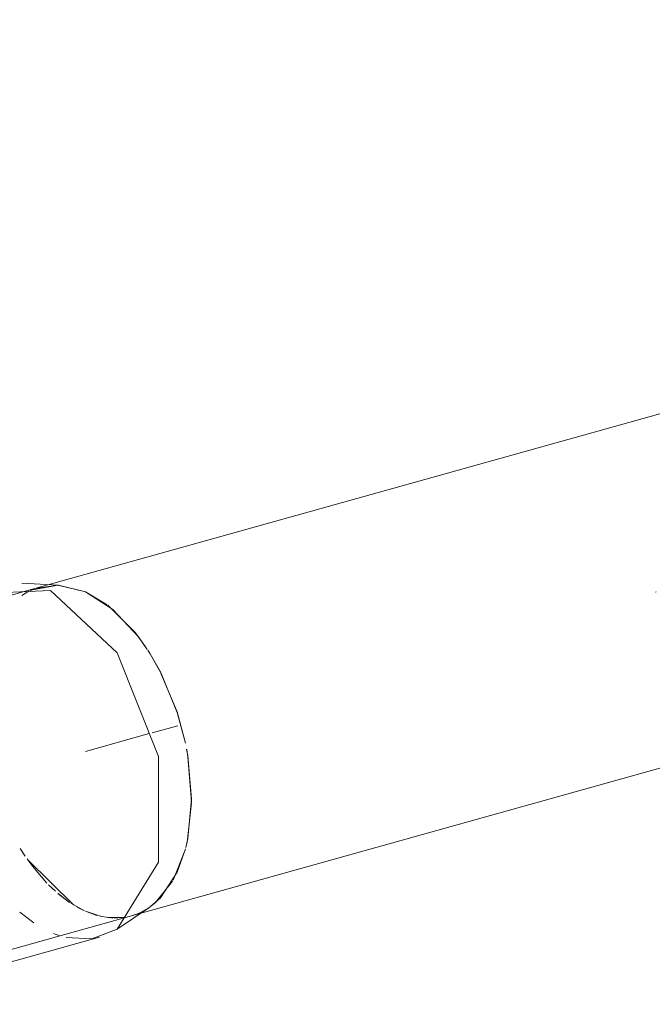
# Model space of a CAD drawing. Header units: millimetres. Extents: x -121 to 29920, y 1231 to 31888.
# Tile 307 of 310: x 26050 to 26142, y 25000 to 25145. Entities that reach past the tile are written whole.
import ezdxf

# ---------------------------------------------------------------- set-up
doc = ezdxf.new("R2010")
doc.units = ezdxf.units.MM
doc.linetypes.add('ADSK_Осевая', pattern=[700, 500, -100, 0, -100])
doc.layers.add('P-PIPE-____-CNTR', color=3, linetype='ADSK_Осевая', lineweight=20)
doc.layers.add('P-PIPE-____-OTLN', color=3, linetype='Continuous', lineweight=20)

# ---------------------------------------------------------------- blocks, each defined once
blk = doc.blocks.new('ADSK_ППР_Отвод канализационный_Составной - Отвод раструбный-V59-3D severage Right')
at = {"layer": 'P-PIPE-____-OTLN', "color": 22}
for p, q in [((-967.26, 25061.57), (-1008.85, 25049.94)), ((-965.65, 25061.09), (-975.42, 25060.65)), ((-964.46, 25061.87), (-969.85, 25062.15)), ((-967.93, 25061.35), (-964.56, 25061.87)), ((-964.46, 25061.87), (-960.53, 25060.88)), ((-951.4, 25052.36), (-951.04, 25051.78)), ((-1000.11, 25000.47), (-953.8, 25013.41)), ((-955.71, 25011.58), (-951.25, 25014.61)), ((-951.25, 25014.61), (-951.4, 25014.5)), ((-981.95, 25003.72), (-958.45, 25010.3))]:
    blk.add_line(p, q, dxfattribs=at)
at = {"layer": 'P-PIPE-____-OTLN', "color": 10}
for p, q in [((-969.64, 25060.49), (-968.63, 25061.05)), ((-969.85, 25060.34), (-969.15, 25060.78)), ((-969.66, 25022.62), (-970.09, 25023.3)), ((-969.35, 25022.15), (-970.08, 25023.28)), ((-962.28, 25015.02), (-968.99, 25021.62)), ((-964.94, 25017.02), (-965.95, 25017.98)), ((-962.87, 25015.4), (-964.55, 25016.68)), ((-960.69, 25014.17), (-962.69, 25015.28)), ((-960.66, 25014.15), (-961.76, 25014.71)), ((-970.14, 25013.96), (-968.1, 25012.39)), ((-958.17, 25013.32), (-960.53, 25014.09)), ((-958.87, 25013.49), (-960.53, 25014.09)), ((-956.7, 25013.11), (-958.18, 25013.32)), ((-952.32, 25013.98), (-953.31, 25013.57)), ((-955.08, 25013.16), (-957.27, 25013.17)), ((-956.51, 25013.1), (-956.66, 25013.11)), ((-954.73, 25013.21), (-956.33, 25013.1)), ((-965.21, 25010.84), (-964.28, 25010.5))]:
    blk.add_line(p, q, dxfattribs=at)
at = {"layer": 'P-PIPE-____-OTLN', "color": 9}
for p, q in [((-968.63, 25061.05), (-967.93, 25061.35)), ((-960.53, 25060.88), (-957.36, 25058.98)), ((-957.26, 25058.91), (-953.16, 25054.81)), ((-953.1, 25054.72), (-951.72, 25052.84)), ((-951.04, 25051.78), (-949.66, 25049.36)), ((-949.63, 25049.31), (-947.15, 25043.41)), ((-947.11, 25043.3), (-945.88, 25038.73)), ((-945.69, 25037.8), (-945.51, 25036.74)), ((-945.5, 25036.72), (-945, 25030.1)), ((-945, 25029.96), (-945.56, 25024.59)), ((-945.56, 25024.58), (-945.69, 25023.99)), ((-945.88, 25023.2), (-947.66, 25018.67)), ((-947.75, 25018.51), (-950.26, 25015.38)), ((-951.06, 25014.74), (-951.7, 25014.32)), ((-950.29, 25015.35), (-950.88, 25014.87)), ((-951.4, 25014.5), (-952.32, 25013.98)), ((-963.37, 25010.25), (-959.57, 25010.06))]:
    blk.add_line(p, q, dxfattribs=at)
at = {"layer": 'P-PIPE-____-OTLN', "color": 22}
for points in [[(-968.3, 25061.2, 0), (-964.55, 25061.87, 0), (-960.53, 25060.88, 0)], [(-959.57, 25010.06, 0), (-955.88, 25011.46, 0), (-949.84, 25021.3, 0), (-949.84, 25036.77, 0), (-955.88, 25051.97, 0), (-965.65, 25061.09, 0)], [(-960.53, 25060.88, 0), (-956.51, 25058.3, 0), (-952.77, 25054.3, 0), (-951.47, 25052.46, 0)], [(-951.06, 25051.81, 0), (-949.55, 25049.15, 0), (-947.08, 25043.21, 0), (-945.87, 25038.7, 0)], [(-945.7, 25037.82, 0), (-945.53, 25036.87, 0), (-945, 25030.58, 0), (-945.53, 25024.76, 0), (-945.82, 25023.44, 0)], [(-945.87, 25023.24, 0), (-947.08, 25019.81, 0), (-949.55, 25016.06, 0), (-951.06, 25014.74, 0)]]:
    blk.add_polyline3d(points, dxfattribs=at)
at = {"layer": 'P-PIPE-____-OTLN', "color": 10}
blk.add_polyline3d([(-966.2, 25018.23, 0), (-968.3, 25020.68, 0), (-969.08, 25021.76, 0)], dxfattribs=at)
at = {"layer": 'P-PIPE-____-OTLN', "color": 9}
blk.add_polyline3d([(-951.88, 25014.22, 0), (-952.77, 25013.78, 0), (-953.8, 25013.42, 0)], dxfattribs=at)

msp = doc.modelspace()

# ---------------------------------------------------------------- linework, layer by layer
at = {"layer": 'P-PIPE-____-CNTR', "color": 9}
msp.add_line((26720.78, 25222.44), (26073.18, 25041.38), dxfattribs=at)
msp.add_line((26720.78, 25222.44), (26073.18, 25041.38), dxfattribs=at)
at = {"layer": 'P-PIPE-____-CNTR', "color": 10}
for p, q in [((26072.81, 25041.27), (26069.06, 25040.23)), ((26072.81, 25041.27), (26069.06, 25040.23)), ((26068.64, 25040.11), (26059.27, 25037.49)), ((26068.64, 25040.11), (26059.27, 25037.49))]:
    msp.add_line(p, q, dxfattribs=at)
at = {"layer": 'P-PIPE-____-OTLN', "color": 22}
for p, q in [((26739.17, 25253.54), (26052.54, 25061.57)), ((26066.01, 25013.41), (26752.63, 25205.39))]:
    msp.add_line(p, q, dxfattribs=at)
at = {"layer": 'P-PIPE-____-OTLN', "color": 10}
for p, q in [((26050.65, 25060.78), (26049.95, 25060.34)), ((26049.73, 25023.28), (26050.46, 25022.15)), ((26053.85, 25017.98), (26054.87, 25017.02)), ((26055.25, 25016.68), (26056.94, 25015.4)), ((26057.12, 25015.28), (26059.12, 25014.17)), ((26059.27, 25014.09), (26060.93, 25013.49)), ((26061.63, 25013.32), (26063.11, 25013.11)), ((26063.15, 25013.11), (26063.29, 25013.1)), ((26063.48, 25013.1), (26065.08, 25013.21))]:
    msp.add_line(p, q, dxfattribs=at)
at = {"layer": 'P-PIPE-____-OTLN', "color": 9}
msp.add_line((26068.11, 25014.32), (26068.75, 25014.74), dxfattribs=at)
at = {"layer": 'P-PIPE-____-OTLN', "color": 22}
for points in [[(26059.27, 25060.88, 0), (26055.25, 25061.87, 0), (26051.51, 25061.2, 0)], [(26068.33, 25052.46, 0), (26067.04, 25054.3, 0), (26063.29, 25058.3, 0), (26059.27, 25060.88, 0)], [(26073.93, 25038.7, 0), (26072.73, 25043.21, 0), (26070.26, 25049.15, 0), (26068.75, 25051.81, 0)], [(26074.81, 25030.58, 0), (26074.28, 25036.87, 0), (26074.11, 25037.82, 0)], [(26073.99, 25023.44, 0), (26074.28, 25024.76, 0), (26074.81, 25030.58, 0)], [(26068.75, 25014.74, 0), (26070.26, 25016.06, 0), (26072.73, 25019.81, 0), (26073.93, 25023.24, 0)]]:
    msp.add_polyline3d(points, dxfattribs=at)
at = {"layer": 'P-PIPE-____-OTLN', "color": 10}
msp.add_polyline3d([(26050.72, 25021.76, 0), (26051.51, 25020.68, 0), (26053.6, 25018.23, 0)], dxfattribs=at)
at = {"layer": 'P-PIPE-____-OTLN', "color": 9}
msp.add_polyline3d([(26066.01, 25013.42, 0), (26067.04, 25013.78, 0), (26067.93, 25014.22, 0)], dxfattribs=at)

# ---------------------------------------------------------------- block references
msp.add_blockref('ADSK_ППР_Отвод канализационный_Составной - Отвод раструбный-V59-3D severage Right', (27019.81, 0), dxfattribs=at)

doc.saveas('drawing.dxf')
